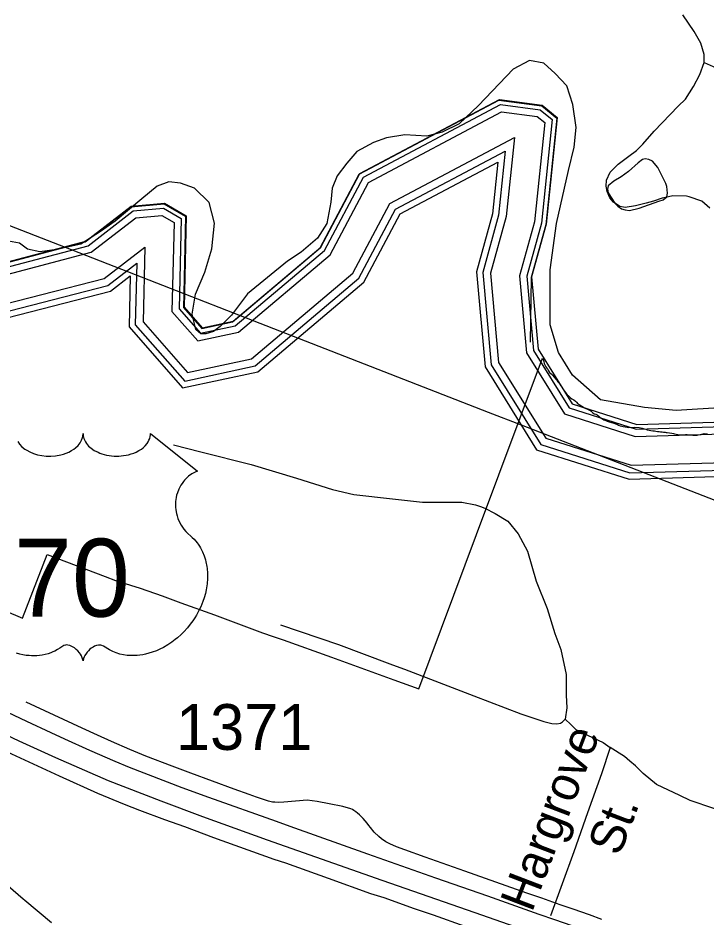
# Model space of a CAD drawing. Extents: x 2260773 to 2342389, y 552869 to 618546.
# Drawn here: x 2292234 to 2294112, y 602249 to 604702 of the extents above; entities that cross this region are included whole.
import ezdxf

# ---------------------------------------------------------------- set-up
doc = ezdxf.new("R2010")
doc.units = 0
for name, color, linetype in [('Exist Boundary Political City Limit New', 7, 'Continuous'), ('Exist Boundary Political Urban Extension UEB', 7, 'Continuous'), ('Exist Hydrographic Buffer Line', 7, 'Continuous'), ('Exist Hydrographic Misc Water Feature', 7, 'Continuous'), ('Exist Hydrographic River Shore', 7, 'Continuous'), ('Exist Road Non-System Type 51', 7, 'Continuous'), ('Exist Road Non-System Type 51 Label', 7, 'Continuous'), ('Exist Road Primary US Divided Attributed', 7, 'Continuous'), ('Exist Road Primary US Service Attributed', 7, 'Continuous'), ('Exist Road Primary US Shield CELL', 7, 'Continuous'), ('Exist Road Primary US Shield Number Label', 7, 'Continuous'), ('Exist Road Secondary Type 51 Number Label', 7, 'Continuous'), ('Exist Utilities Electrical Transmission Line', 7, 'Continuous'), ('Map Preparation Boundary City Limit Buffer Line', 7, 'Continuous')]:
    doc.layers.add(name, color=color, linetype=linetype)

msp = doc.modelspace()

# ---------------------------------------------------------------- linework, layer by layer
at = {"layer": 'Exist Boundary Political City Limit New'}
for points in [[(2293485.2, 603292.2), (2293665.8, 603773), (2293667.2, 603769.8), (2293669, 603764), (2293670.2, 603759), (2293672.5, 603753.1), (2293674.2, 603749.6), (2293677, 603746.2), (2293679.8, 603743.2), (2293682, 603739.3), (2293684.2, 603734.6), (2293689.2, 603730.9), (2293691.5, 603728.2), (2293698.2, 603720.7), (2293701, 603716.9), (2293704.5, 603713.8), (2293706.5, 603710.2), (2293710.2, 603706.6), (2293712.5, 603702.2), (2293715.5, 603698.4), (2293717.8, 603695.7), (2293719.5, 603692.2), (2293721.2, 603689.8), (2293723.2, 603687.4), (2293725.8, 603683.6), (2293730.5, 603677.1), (2293733, 603673.7), (2293735.5, 603671.8), (2293739.5, 603668.2), (2293741.8, 603665.4), (2293745.8, 603662.8), (2293750.8, 603660), (2293755.8, 603656.2), (2293758.5, 603653.3), (2293761.8, 603648.6), (2293765.2, 603646.6), (2293770, 603643.9), (2293773, 603642.2), (2293777.5, 603639.8), (2293780, 603638.4), (2293792, 603632.3), (2293798, 603629), (2293801.8, 603625.2), (2293806.8, 603621.6), (2293811, 603620.4), (2293815, 603619.1), (2293819.2, 603615.2), (2293823.2, 603611.7), (2293827.5, 603608.9), (2293832.8, 603605.1), (2293838, 603603.4), (2293842, 603601.4), (2293847.5, 603600.1), (2293854.2, 603597.8), (2293860.5, 603595.9), (2293865, 603594.4), (2293870, 603592.1), (2293873, 603590.8), (2293877.5, 603588.8), (2293882, 603587.7), (2293885.8, 603587.4), (2293890.8, 603585.9), (2293897, 603584.8), (2293900, 603584.6), (2293903, 603584.9), (2293907.5, 603584.4), (2293911, 603584.4), (2293917.2, 603585.1), (2293929, 603584.4), (2293937.5, 603582.4), (2293943.2, 603580.8), (2293947.8, 603579.3), (2293951.2, 603578.3), (2293956.8, 603577.1), (2293961.5, 603576.2), (2293967, 603575.5), (2293971, 603574.9), (2293975, 603574.2), (2293979.8, 603573.6), (2293984.2, 603573.1), (2293987.8, 603572.9), (2293991.8, 603572.2), (2293995.5, 603571.9), (2294000, 603571.7), (2294003.2, 603571.1), (2294006.2, 603570.8), (2294018.5, 603568.9), (2294023, 603568.1), (2294026.2, 603567.3), (2294030.5, 603566.2), (2294035, 603565.5), (2294039.5, 603564.4), (2294043.5, 603563.9), (2294047.8, 603564.1), (2294050.8, 603564.4), (2294056, 603564.8), (2294060.2, 603564.9), (2294066.2, 603564.3), (2294071.2, 603564.1), (2294075.8, 603563.8)], [(2294075.8, 603563.8), (2294079.8, 603563.8), (2294083.8, 603563.6), (2294087.8, 603563.6), (2294090.8, 603563.9), (2294096, 603565.1), (2294099.8, 603565.9), (2294103.8, 603566.7), (2294106.8, 603567.6), (2294116, 603566.6)], [(2292196.5, 603084.8), (2292245.8, 603064.2), (2292313.5, 603237.6), (2292471.5, 603177.4), (2292500, 603166.6), (2292567.5, 603146.1), (2292627, 603124.9), (2292677.8, 603106.4), (2292770, 603072.8), (2292901.2, 603023.7), (2292930.2, 603014.1), (2292957.8, 603005), (2293089, 602957.9), (2293259.8, 602895.8), (2293327.5, 602871.6), (2293485.2, 603292.2)], [(2292324.8, 602232.9), (2292252.5, 602293.9), (2292248, 602297.8), (2292172.5, 602361.8)]]:
    msp.add_lwpolyline(points, dxfattribs=at)
at = {"layer": 'Exist Boundary Political Urban Extension UEB'}
for points in [[(2292840, 603889.9), (2293058.4, 604074.2), (2293165.2, 604275.4), (2293546.4, 604477.5), (2293663.3, 604462.1), (2293704.3, 604428.4), (2293674.4, 604137.2), (2293634.4, 603993.7), (2293632, 603816.7)], [(2292362, 604075.9), (2292417.4, 604090.5), (2292541.2, 604186.4), (2292632.3, 604194.4), (2292691.3, 604160.4), (2292686.3, 603949.7)], [(2291701.7, 603115.3), (2291716.3, 603294.7), (2291590.2, 603441.6), (2291637.4, 603725.9), (2291746.3, 603736.8), (2291829.3, 603695.8), (2291946.4, 603713.1), (2291987.4, 603764.7), (2292035.4, 603990), (2292362, 604075.9)], [(2292686.3, 603949.7), (2292685.4, 603911.3), (2292735.2, 603854.5), (2292819.3, 603872.5), (2292840, 603889.9)]]:
    msp.add_lwpolyline(points, dxfattribs=at)
at = {"layer": 'Exist Hydrographic Buffer Line'}
for points in [[(2292053.6, 603982.4), (2292424.9, 604080.1), (2292547.8, 604175.3), (2292630.8, 604182.6), (2292679.4, 604154.6), (2292673.5, 603908.2), (2292731.9, 603841.7), (2292826.9, 603861.9), (2293070.5, 604067.5), (2293176.6, 604267.3), (2293550.4, 604465.6), (2293659.3, 604451.2), (2293691.9, 604424.4), (2293662.8, 604141.4), (2293622.5, 603996.7), (2293641, 603794), (2293738.2, 603637.7), (2293920.9, 603579.5), (2294311.4, 603591.2), (2294405.3, 603552.4), (2294540.4, 603362.5), (2294613.6, 603335.9), (2294979.9, 603338.7)], [(2292068.7, 603966.4), (2292433.7, 604062.4), (2292555.2, 604156.5), (2292626.4, 604162.7), (2292659.8, 604143.6), (2292654, 603901.1), (2292724.9, 603820.4), (2292835.6, 603844), (2293085.8, 604055.1), (2293190.9, 604253), (2293554, 604445.5), (2293651.3, 604432.7), (2293671.6, 604416.1), (2293643.7, 604145.1), (2293602.8, 603998.5), (2293622.1, 603787.6), (2293725.5, 603621.4), (2293918.2, 603560), (2294307.8, 603571.7), (2294392.7, 603536.6), (2294528.1, 603346.3), (2294610.2, 603316.5), (2294996.8, 603319.5)], [(2292127.9, 603903.4), (2292469.1, 603990.8), (2292579.8, 604076.4), (2292574.9, 603872.4), (2292696.3, 603734.1), (2292871.2, 603771.5), (2293147.9, 604005), (2293248.8, 604195), (2293588.6, 604375.2), (2293566.4, 604159.7), (2293523.5, 604005.6), (2293545.8, 603762), (2293674.2, 603555.5), (2293907.2, 603481.3), (2294293.4, 603492.9), (2294341.9, 603472.8), (2294478.4, 603281), (2294596.8, 603238.1), (2295077.8, 603241.7)], [(2292149.5, 603887.4), (2292478.5, 603971.6), (2292557.8, 604033), (2292553.8, 603864.7), (2292688.7, 603711.1), (2292880.7, 603752.1), (2293164.5, 603991.6), (2293264.3, 604179.5), (2293563.8, 604338.3), (2293545.8, 604163.6), (2293502.3, 604007.6), (2293525.4, 603755.2), (2293660.5, 603537.9), (2293904.2, 603460.3), (2294289.5, 603471.8), (2294328.4, 603455.7), (2294465.2, 603263.5), (2294593.2, 603217.1), (2295093.4, 603220.9)]]:
    msp.add_lwpolyline(points, dxfattribs=at)
at = {"layer": 'Exist Hydrographic Misc Water Feature'}
for points in [[(2294161.9, 603639.3), (2294030.4, 603630.4), (2293944.3, 603639.3), (2293824.2, 603660.2), (2293747.7, 603727.3), (2293709.1, 603789.1), (2293686.6, 603864.7), (2293686.8, 604014.7), (2293704, 604140.6), (2293736.4, 604285), (2293751.8, 604349.2), (2293757.3, 604403.1), (2293748.7, 604465.2), (2293732.1, 604516.8), (2293699.9, 604550.4), (2293669.5, 604578.1), (2293629.8, 604585.8), (2293585.7, 604561.6), (2293490.9, 604462.7), (2293437.6, 604412.3), (2293391.7, 604389.6), (2293349.7, 604379.3), (2293289.4, 604382.7), (2293240, 604374.4), (2293203.9, 604361.9), (2293158.3, 604337.6), (2293130.9, 604305.3), (2293104.6, 604271.1), (2293090.9, 604237), (2293087.6, 604199), (2293076.3, 604141.1), (2293050.9, 604100.7), (2293006.6, 604062.4), (2292969.1, 604038), (2292860.2, 603949), (2292816.5, 603890.7), (2292785.2, 603860.1), (2292767.1, 603846.2), (2292746.8, 603839.9), (2292732.9, 603840), (2292719.1, 603851.8), (2292708.7, 603893.6), (2292718.1, 603947.7), (2292743.3, 604007.9), (2292763, 604071.9), (2292770.4, 604142.1), (2292755.8, 604197.9), (2292715.4, 604237.6), (2292677.3, 604251.1), (2292645.1, 604254.7), (2292613.3, 604242.5), (2292571.9, 604208.2), (2292498.5, 604147.4), (2292458.5, 604119), (2292405.2, 604084.8), (2292339.4, 604070), (2292293.2, 604063.6), (2292259.2, 604071.1), (2292237.3, 604087), (2292197.3, 604094.7)], [(2293929.3, 604182.9), (2293983.1, 604201.6), (2293995.2, 604205.4), (2294004.6, 604213.7), (2294006.6, 604223.6), (2294004.6, 604241.7), (2294002.5, 604249.8), (2293980.2, 604293.3), (2293966, 604311.3), (2293955.8, 604315.2), (2293945.7, 604317.1), (2293938.2, 604315), (2293926.3, 604306.7), (2293900.6, 604282.6), (2293880.3, 604268.6), (2293860.4, 604256.2), (2293844.9, 604243.9), (2293842.8, 604234.1), (2293844.9, 604224.1), (2293863.1, 604196.2), (2293871.3, 604188.4), (2293881.4, 604180.4), (2293891.2, 604178.5), (2293903.3, 604176.7), (2293929.3, 604182.9)]]:
    msp.add_lwpolyline(points, dxfattribs=at)
at = {"layer": 'Exist Hydrographic River Shore'}
for points in [[(2292036.9, 603991.8), (2292418.9, 604092.3), (2292542.8, 604188.2), (2292633.8, 604196.2), (2292692.9, 604162.2), (2292686.9, 603913), (2292736.8, 603856.3), (2292820.8, 603874.2), (2293059.9, 604076), (2293166.8, 604277.2), (2293547.9, 604479.3), (2293664.8, 604463.9), (2293705.8, 604430.2), (2293675.9, 604139), (2293635.9, 603995.5), (2293654, 603798.3), (2293746.8, 603648.9), (2293922.8, 603592.9), (2294313.8, 603604.5), (2294413.9, 603563.2), (2294548.8, 603373.5), (2294615.9, 603349.2), (2294965.9, 603351.9)], [(2292170.6, 603875.2), (2292486.1, 603956), (2292540, 603997.7), (2292536.7, 603858.5), (2292682.5, 603692.5), (2292888.4, 603736.4), (2293177.9, 603980.8), (2293276.8, 604167), (2293543.6, 604308.5), (2293529.1, 604166.8), (2293485.1, 604009.1), (2293508.9, 603749.6), (2293649.4, 603523.7), (2293901.8, 603443.3), (2294286.4, 603454.8), (2294317.4, 603441.9), (2294454.4, 603249.4), (2294590.3, 603200.2), (2295104.6, 603204.1)]]:
    msp.add_lwpolyline(points, dxfattribs=at)
at = {"layer": 'Exist Road Non-System Type 51'}
msp.add_line((2293249.1, 602939.4), (2293276.4, 602929.1), dxfattribs=at)
for points in [[(2294106.7, 604580.4), (2294106.7, 604602.3), (2294098, 604632.8), (2294079.1, 604664.9), (2294048.5, 604710)], [(2294122.7, 604183), (2294100.9, 604201.9), (2294066.1, 604213.3), (2294058.7, 604215), (2294020.9, 604216.5), (2294009.2, 604213.6), (2293992.6, 604209.6), (2293968.5, 604201.9), (2293948.1, 604196.1), (2293919, 604188.8), (2293891.4, 604184.4), (2293876.8, 604187.4), (2293859.4, 604199), (2293849.2, 604210.6), (2293842.2, 604227.9), (2293839, 604242.7), (2293840.5, 604258.7), (2293850.1, 604280.9), (2293872.5, 604302.4), (2293901.6, 604324.2), (2293921.9, 604340.2), (2293939.4, 604357.7), (2293970, 604392.6), (2294035.4, 604461.1), (2294055.8, 604480), (2294077.6, 604514.9), (2294095.1, 604547), (2294106.7, 604580.4)], [(2294106.7, 604580.4), (2294147.5, 604561.5)], [(2292657.8, 603536.9), (2292732.6, 603518.2), (2292870.4, 603483.1), (2292994.2, 603445.7), (2293092.3, 603415.4), (2293150.7, 603401.3), (2293255.8, 603389.7), (2293337.5, 603380.3), (2293421.2, 603380.3)], [(2293421.2, 603380.3), (2293445, 603380.3), (2293482.4, 603373.3), (2293495.9, 603368.4)], [(2293495.9, 603368.4), (2293508.1, 603363.9), (2293536.1, 603349.9), (2293571.1, 603328.9), (2293599.2, 603293.8), (2293624.8, 603247.1), (2293648.2, 603165.3), (2293678.6, 603090.5), (2293699.6, 603022.7), (2293715.9, 602978.3), (2293730, 602910.5), (2293730, 602854.5), (2293732.3, 602819.4), (2293727.6, 602789)], [(2292949.8, 603046.1), (2293108.6, 602992.3), (2293249.1, 602939.4)], [(2293276.4, 602929.1), (2293288.5, 602924.6), (2293477.7, 602852.1), (2293606.2, 602803), (2293669.2, 602782), (2293691, 602776.8), (2293704.5, 602775.8), (2293714.9, 602777.9), (2293720.1, 602781), (2293727.6, 602789)], [(2293727.6, 602789), (2293742.9, 602773.7), (2293756.4, 602760.2), (2293776.2, 602750.8), (2293802.1, 602738.4), (2293831.2, 602724.9), (2293849.9, 602711.4)], [(2293849.9, 602711.4), (2293827, 602639.7), (2293788.6, 602532.7), (2293751.2, 602426.8), (2293687.5, 602252)], [(2294646.6, 602365), (2294197.6, 602523.4), (2294068.6, 602566.4), (2294040.5, 602580.1), (2293976.5, 602610.6), (2293940.2, 602640.7), (2293919.4, 602661.5), (2293903.8, 602674), (2293889.5, 602686.6), (2293849.9, 602711.4)]]:
    msp.add_lwpolyline(points, dxfattribs=at)
at = {"layer": 'Exist Road Primary US Divided Attributed'}
for points in [[(2294123.5, 602097.7), (2293996.4, 602136.6), (2293913.3, 602166.3), (2293770, 602216.4), (2293699.5, 602241.1), (2293656.4, 602255.9), (2293516.4, 602305.3), (2293374.4, 602355.1), (2293297.3, 602382.1), (2293188.8, 602420.4), (2292976.3, 602496.2), (2292939.5, 602509.5), (2292754.2, 602575), (2292682.1, 602600.9), (2292537.8, 602657.1), (2292498.8, 602673.4), (2292429.6, 602703.2), (2292361.1, 602734.4), (2292323.8, 602751.5), (2292257.7, 602781.8), (2292188.2, 602814.6)], [(2292165.6, 602762.3), (2292235.7, 602729.5), (2292336, 602683.8), (2292480, 602621.6), (2292623.4, 602565.8), (2292737.6, 602522.9), (2292913.4, 602459.7), (2293227.2, 602349.5), (2293481.1, 602261.3), (2293589.8, 602222.7), (2293666.5, 602195.6), (2293955.2, 602094.8), (2294104.6, 602041.9), (2294213.6, 602003.7), (2294831.3, 601786.8), (2295037.8, 601715.6), (2295136.1, 601680.8), (2295244.3, 601641.5), (2295392.9, 601589.3), (2295463.3, 601565.7), (2295528.2, 601541.9)]]:
    msp.add_lwpolyline(points, dxfattribs=at)
at = {"layer": 'Exist Road Primary US Service Attributed'}
for points in [[(2293827.4, 602242.5), (2293794.1, 602254.4), (2293748.8, 602269.8), (2293714, 602282.5), (2293663.7, 602300.3), (2293622.9, 602314.1), (2293453.9, 602374), (2293345.2, 602412.1), (2293289.2, 602431.8), (2293267.1, 602440.5), (2293249.1, 602448.2), (2293237.9, 602454.3), (2293226.3, 602462.2), (2293218.7, 602468.3), (2293206, 602480.5), (2293196.1, 602493.1), (2293191.7, 602498.3), (2293186.5, 602504.7), (2293181, 602511.2), (2293175.7, 602517.3), (2293170.3, 602523.2), (2293166.1, 602527.2), (2293160.7, 602531.9), (2293155.7, 602535.9), (2293150, 602539.6), (2293146.6, 602542.1), (2293142.5, 602544.3), (2293120.5, 602550.2), (2293083.5, 602558), (2293050.4, 602564.1), (2293037.1, 602566.1), (2293023, 602567.6), (2292959.6, 602562), (2292946.1, 602561.1), (2292934.6, 602561.9), (2292928.1, 602562.2), (2292917.7, 602564.7), (2292884.7, 602575.9), (2292864.9, 602583.4), (2292823.7, 602598), (2292705.8, 602641.6), (2292654.9, 602660.2), (2292582.8, 602688.1), (2292539, 602706.1), (2292489.3, 602727.5), (2292450.9, 602744.9), (2292409.1, 602763.6), (2292255.8, 602835.1)], [(2293454.8, 602222.9), (2293368.1, 602253.6), (2293315.8, 602270.9), (2293233.1, 602301), (2293196.9, 602312.4), (2293081.4, 602353.6), (2292965, 602395.4), (2292932.8, 602405.6), (2292768.3, 602464.8), (2292688.8, 602494.5), (2292634.3, 602514), (2292566.1, 602539.7), (2292524.6, 602556.1), (2292451.6, 602585.5), (2292346.9, 602633.5), (2292204.5, 602698.2), (2292149.4, 602724.8)]]:
    msp.add_lwpolyline(points, dxfattribs=at)
at = {"layer": 'Exist Road Primary US Shield CELL'}
msp.add_lwpolyline([(2292232.8, 603546.4), (2292237.7, 603539.1), (2292244.5, 603531.9), (2292252.1, 603525.5), (2292257.3, 603522.2), (2292266.1, 603517.5), (2292276, 603513.3), (2292287.1, 603510.1), (2292298.4, 603507.8), (2292310.8, 603506.5), (2292323, 603506.2), (2292336.2, 603507.2), (2292350.8, 603510), (2292357.6, 603511.8), (2292365.1, 603514.4), (2292372.1, 603517.3), (2292379.8, 603521.4), (2292385.9, 603525.3), (2292390.7, 603528.8), (2292397.6, 603535.4), (2292403, 603542.1), (2292405.3, 603545.9), (2292407.2, 603549.6), (2292409.9, 603557.3), (2292410.7, 603560.7), (2292411.2, 603567.8), (2292411.7, 603561.9), (2292412.3, 603558.1), (2292413.3, 603554.5), (2292414.8, 603550.6), (2292417.5, 603545.2), (2292420.6, 603540.6), (2292426.3, 603533.8), (2292429.9, 603530.5), (2292433.1, 603527.8), (2292441.9, 603521.8), (2292452.1, 603516.7), (2292457.1, 603514.5), (2292462.3, 603512.6), (2292468.8, 603510.7), (2292475.6, 603509.1), (2292482.2, 603507.9), (2292489.1, 603506.9), (2292496.1, 603506.4), (2292501.8, 603506.2), (2292508.8, 603506.3), (2292515.2, 603506.7), (2292521.8, 603507.5), (2292529.1, 603508.7), (2292535, 603510), (2292542.7, 603512), (2292549.7, 603514.5), (2292555.8, 603517.2), (2292563.8, 603521.4), (2292570.3, 603525.4), (2292575, 603529.2), (2292580.6, 603534.4), (2292585.9, 603540.5), (2292589, 603545), (2292591.2, 603549.6), (2292593.3, 603554.5), (2292594.5, 603559.7), (2292595.1, 603564.2), (2292595.3, 603568), (2292723.9, 603465.5), (2292720.8, 603464.4), (2292713.8, 603461), (2292708.3, 603457.7), (2292699.5, 603451.5), (2292695.7, 603448), (2292691.9, 603444.5), (2292688.4, 603440.7), (2292685.3, 603437.1), (2292681.6, 603431.9), (2292678.2, 603426.8), (2292675, 603421.1), (2292672.6, 603416.1), (2292668.6, 603405.8), (2292666.7, 603399.3), (2292665.5, 603393.7), (2292664, 603382.2), (2292663.6, 603376.8), (2292663.6, 603371.4), (2292663.9, 603365.7), (2292664.4, 603360.2), (2292665.4, 603354.5), (2292666.3, 603349.5), (2292667.9, 603343.3), (2292670.2, 603336.2), (2292673, 603329.3), (2292678.9, 603318.1), (2292686.5, 603306.7), (2292691.9, 603300.3), (2292697.2, 603294.9), (2292705.1, 603288.2), (2292709.4, 603284.4), (2292714.3, 603279.4), (2292722.4, 603270.1), (2292725.7, 603265.7), (2292729, 603260.7), (2292732, 603255.6), (2292735, 603250.2), (2292737.5, 603245.4), (2292742, 603234.4), (2292745.3, 603223.7), (2292746.8, 603218), (2292749.2, 603205.4), (2292750.1, 603199.2), (2292751.1, 603186.9), (2292751.1, 603172), (2292750, 603157.8), (2292747.3, 603141.4), (2292745.1, 603131.5), (2292741.8, 603120), (2292738.5, 603110), (2292732.6, 603095.4), (2292727.4, 603084.7), (2292720.6, 603072.3), (2292716, 603064.8), (2292710.6, 603056.7), (2292703.9, 603047.4), (2292696, 603037.6), (2292686.5, 603027.1), (2292678.8, 603019.5), (2292668.8, 603010.5), (2292662.7, 603005.5), (2292654, 602999), (2292642.2, 602991.1), (2292630.5, 602984.3), (2292620.5, 602979.2), (2292611.7, 602975.4), (2292600.3, 602971.1), (2292581.4, 602965.8), (2292574.4, 602964.4), (2292566.2, 602963.2), (2292558.6, 602962.4), (2292551.1, 602962), (2292541.1, 602962), (2292531.2, 602962.7), (2292521.7, 602964.1), (2292511.9, 602966.1), (2292501.7, 602969.2), (2292492.4, 602972.8), (2292483, 602977.5), (2292467.1, 602987.5), (2292462.5, 602989.9), (2292459.9, 602990.6), (2292453.7, 602990.9), (2292448, 602989.7), (2292442, 602987.3), (2292438.5, 602985.4), (2292433.7, 602982.3), (2292430.1, 602979.4), (2292425.7, 602975.2), (2292422.6, 602971.8), (2292420.3, 602969), (2292415.8, 602962), (2292414.2, 602958.6), (2292412.6, 602954.3), (2292411.1, 602947.9), (2292409.1, 602955.9), (2292406.7, 602961.3), (2292404, 602965.8), (2292401.1, 602969.9), (2292396.7, 602975), (2292392.6, 602978.9), (2292387.8, 602982.8), (2292382.6, 602986), (2292378.5, 602988.1), (2292374.7, 602989.5), (2292370, 602990.7), (2292366.2, 602991), (2292363.1, 602990.9), (2292358.8, 602989.9), (2292353, 602985.7), (2292347.5, 602981.9), (2292341.5, 602978.2), (2292334.4, 602974.4), (2292329.1, 602972), (2292322.9, 602969.6), (2292315.6, 602967.1), (2292307.7, 602965.1), (2292299.6, 602963.5), (2292292.5, 602962.3), (2292284.8, 602961.6), (2292277.9, 602961.4), (2292270.7, 602961.5), (2292263.9, 602962), (2292256.1, 602962.7), (2292246.4, 602964.2), (2292238.3, 602966), (2292229.8, 602968.3)], dxfattribs=at)
at = {"layer": 'Exist Utilities Electrical Transmission Line'}
for p, q in [((2292140.2, 604162.2), (2292362, 604075.9)), ((2292362, 604075.9), (2292686.3, 603949.7)), ((2292686.3, 603949.7), (2292840, 603889.9)), ((2292840, 603889.9), (2293517.3, 603626.4)), ((2293517.3, 603626.4), (2293607.3, 603591.4)), ((2293607.3, 603591.4), (2294570.2, 603216.7))]:
    msp.add_line(p, q, dxfattribs=at)
at = {"layer": 'Map Preparation Boundary City Limit Buffer Line'}
for points in [[(2293485.2, 603292.2), (2293665.8, 603773), (2293667.2, 603769.8), (2293669, 603764), (2293670.2, 603759), (2293672.5, 603753.1), (2293674.2, 603749.6), (2293677, 603746.2), (2293679.8, 603743.2), (2293682, 603739.3), (2293684.2, 603734.6), (2293689.2, 603730.9), (2293691.5, 603728.2), (2293698.2, 603720.7), (2293701, 603716.9), (2293704.5, 603713.8), (2293706.5, 603710.2), (2293710.2, 603706.6), (2293712.5, 603702.2), (2293715.5, 603698.4), (2293717.8, 603695.7), (2293719.5, 603692.2), (2293721.2, 603689.8), (2293723.2, 603687.4), (2293725.8, 603683.6), (2293730.5, 603677.1), (2293733, 603673.7), (2293735.5, 603671.8), (2293739.5, 603668.2), (2293741.8, 603665.4), (2293745.8, 603662.8), (2293750.8, 603660), (2293755.8, 603656.2), (2293758.5, 603653.3), (2293761.8, 603648.6), (2293765.2, 603646.6), (2293770, 603643.9), (2293773, 603642.2), (2293777.5, 603639.8), (2293780, 603638.4), (2293792, 603632.3), (2293798, 603629), (2293801.8, 603625.2), (2293806.8, 603621.6), (2293811, 603620.4), (2293815, 603619.1), (2293819.2, 603615.2), (2293823.2, 603611.7), (2293827.5, 603608.9), (2293832.8, 603605.1), (2293838, 603603.4), (2293842, 603601.4), (2293847.5, 603600.1), (2293854.2, 603597.8), (2293860.5, 603595.9), (2293865, 603594.4), (2293870, 603592.1), (2293873, 603590.8), (2293877.5, 603588.8), (2293882, 603587.7), (2293885.8, 603587.4), (2293890.8, 603585.9), (2293897, 603584.8), (2293900, 603584.6), (2293903, 603584.9), (2293907.5, 603584.4), (2293911, 603584.4), (2293917.2, 603585.1), (2293929, 603584.4), (2293937.5, 603582.4), (2293943.2, 603580.8), (2293947.8, 603579.3), (2293951.2, 603578.3), (2293956.8, 603577.1), (2293961.5, 603576.2), (2293967, 603575.5), (2293971, 603574.9), (2293975, 603574.2), (2293979.8, 603573.6), (2293984.2, 603573.1), (2293987.8, 603572.9), (2293991.8, 603572.2), (2293995.5, 603571.9), (2294000, 603571.7), (2294003.2, 603571.1), (2294006.2, 603570.8), (2294018.5, 603568.9), (2294023, 603568.1), (2294026.2, 603567.3), (2294030.5, 603566.2), (2294035, 603565.5), (2294039.5, 603564.4), (2294043.5, 603563.9), (2294047.8, 603564.1), (2294050.8, 603564.4), (2294056, 603564.8), (2294060.2, 603564.9), (2294066.2, 603564.3), (2294071.2, 603564.1), (2294075.8, 603563.8)], [(2294075.8, 603563.8), (2294079.8, 603563.8), (2294083.8, 603563.6), (2294087.8, 603563.6), (2294090.8, 603563.9), (2294096, 603565.1), (2294099.8, 603565.9), (2294103.8, 603566.7), (2294106.8, 603567.6), (2294116, 603566.6)], [(2292196.5, 603084.8), (2292245.8, 603064.2), (2292313.5, 603237.6), (2292471.5, 603177.4), (2292500, 603166.6), (2292567.5, 603146.1), (2292627, 603124.9), (2292677.8, 603106.4), (2292770, 603072.8), (2292901.2, 603023.7), (2292930.2, 603014.1), (2292957.8, 603005), (2293089, 602957.9), (2293259.8, 602895.8), (2293327.5, 602871.6), (2293485.2, 603292.2)], [(2292324.8, 602232.9), (2292252.5, 602293.9), (2292248, 602297.8), (2292172.5, 602361.8)]]:
    msp.add_lwpolyline(points, dxfattribs=at)

# ---------------------------------------------------------------- texts
at = {"layer": 'Exist Road Non-System Type 51 Label'}
for s, p in [('Hargrove', (2293636.6, 602259.1)), ('St.', (2293875.4, 602412))]:
    msp.add_text(s, height=95, rotation=69.0975, dxfattribs=at).set_placement(p)
at = {"layer": 'Exist Road Primary US Shield Number Label'}
msp.add_text('70', height=212.5, dxfattribs=at).set_placement((2292223, 603068.3))
at = {"layer": 'Exist Road Secondary Type 51 Number Label'}
msp.add_text('1371', height=125, dxfattribs=at).set_placement((2292665.2, 602704.7))

doc.saveas('drawing.dxf')
